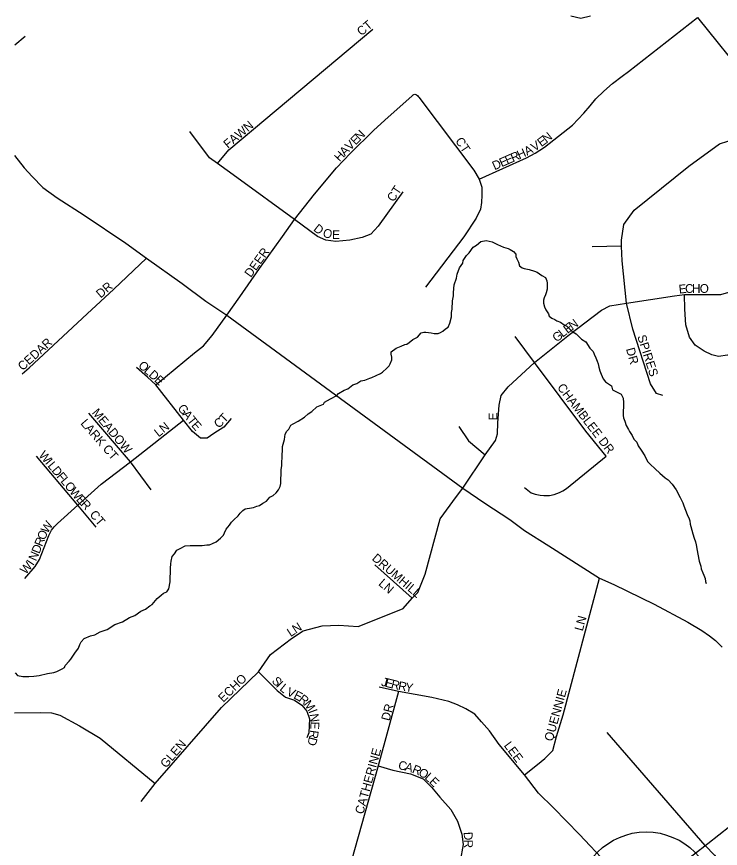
# Model space of a CAD drawing. Extents: x 1310247 to 1664935, y 235267 to 584339.
# Drawn here: x 1476257 to 1480270, y 442230 to 446973 of the extents above; entities that cross this region are included whole.
import ezdxf

# ---------------------------------------------------------------- set-up
doc = ezdxf.new("R2010")
doc.units = 0
for name, color, linetype in [('GM_X_County_Road', 7, 'Continuous'), ('GM_X_Minor_River', 7, 'Continuous'), ('GM_X_State_Route', 7, 'Continuous'), ('GM_X_Township_Road', 7, 'Continuous'), ('GM_X_Township_Subdivision', 7, 'Continuous'), ('GM_X_Township_Subdivision_Text', 7, 'Continuous'), ('GM_X_Unincorporated', 7, 'Continuous')]:
    doc.layers.add(name, color=color, linetype=linetype)

msp = doc.modelspace()

# ---------------------------------------------------------------- linework, layer by layer
at = {"layer": 'GM_X_County_Road'}
msp.add_lwpolyline([(1476245.5, 446180.4), (1476299.8, 446111.3), (1476345.9, 446061.1), (1476406, 445999.2), (1476487.2, 445940.2), (1476642.8, 445841.4), (1476878.8, 445681.4), (1476996.8, 445596), (1477201, 445452.2), (1477336.8, 445350.1), (1477455.5, 445270.6), (1478802, 444284.5), (1478927.2, 444198.1), (1479069, 444104.4), (1479153, 444041.9), (1479292.4, 443955.4), (1479581.4, 443771.5), (1479662.7, 443735.3), (1479893, 443621.5), (1480085.2, 443520.6), (1480164.3, 443472.1), (1480207.4, 443441.3), (1480242.3, 443414.6), (1480280.3, 443376.6)], dxfattribs=at)
at = {"layer": 'GM_X_Minor_River'}
for points in [[(1476245.8, 446813), (1476304.9, 446861.9)], [(1477861.6, 444666.4), (1477898.2, 444689.5), (1477918.7, 444707), (1477941.1, 444720.4), (1477969.9, 444747.7), (1478006.4, 444762.8), (1478012.7, 444774.6), (1478047.3, 444793.8), (1478083.9, 444812.8), (1478092.2, 444824.6), (1478124.8, 444843.8), (1478145, 444851.3), (1478173.6, 444872.6), (1478197.9, 444880), (1478220.3, 444895.4), (1478242.5, 444900.8), (1478270.9, 444912.1), (1478283, 444915.8), (1478331.7, 444938.6), (1478344, 444946.2), (1478368.6, 444967.6), (1478380.9, 444981.3), (1478387.3, 444993.2), (1478395.8, 445015), (1478396.2, 445031), (1478392.7, 445049.1), (1478393, 445061.1), (1478421.6, 445082.4), (1478450, 445093.7), (1478470.3, 445103.2), (1478482.3, 445104.9), (1478494.6, 445114.6), (1478517.1, 445132), (1478543.5, 445145.3), (1478564.2, 445170.8), (1478578.4, 445174.5), (1478590.4, 445174.1), (1478606.4, 445171.7), (1478620.4, 445169.4), (1478638.3, 445166.9), (1478660.4, 445166.3), (1478674.6, 445171.9), (1478686.8, 445179.6), (1478703.2, 445193.2), (1478717.5, 445202.9), (1478728, 445224.6), (1478737, 445260.4), (1478737.6, 445286.5), (1478740.1, 445304.4), (1478743.3, 445352.4), (1478748.1, 445380.3), (1478748.6, 445400.3), (1478751.7, 445444.3), (1478764.7, 445482), (1478769.2, 445504), (1478782.2, 445539.7), (1478800.9, 445567.2), (1478803.3, 445583.2), (1478822.1, 445610.7), (1478838.5, 445626.3), (1478861.4, 445657.8), (1478879.7, 445669.3), (1478904.3, 445690.7), (1478934.6, 445695.9), (1478952.5, 445693.5), (1478968.5, 445689), (1478984.3, 445680.6), (1479000.2, 445674.2), (1479033.9, 445659.3), (1479059.7, 445650.6), (1479071.6, 445644.3), (1479091.4, 445633.7), (1479103.1, 445619.4), (1479104.7, 445605.4), (1479110.4, 445591.2), (1479119.9, 445572.9), (1479125.4, 445552.7), (1479139.2, 445540.4), (1479151.1, 445536), (1479179.1, 445531.3), (1479210.9, 445522.5), (1479224.8, 445516.1), (1479252.4, 445497.3), (1479272.1, 445484.8), (1479279.7, 445466.6), (1479283.3, 445452.5), (1479282.5, 445418.4), (1479275.9, 445398.6), (1479273.6, 445386.6), (1479265.2, 445368.8), (1479260.9, 445356.9), (1479262.4, 445338.8), (1479267.9, 445318.7), (1479275.5, 445300.5), (1479290.9, 445278), (1479294.6, 445265.9), (1479308.4, 445253.5), (1479326.2, 445245.1), (1479338.1, 445238.7), (1479357.9, 445230.2), (1479379.6, 445215.6)], [(1479379.6, 445215.6), (1479395.4, 445207.2), (1479424.8, 445178.4), (1479448.5, 445163.7), (1479477.8, 445132.9), (1479503.5, 445118.2), (1479526.6, 445081.6), (1479544.2, 445063.1), (1479549.8, 445048.9), (1479559.3, 445026.7), (1479566.9, 445008.4), (1479572.5, 444992.3), (1479578, 444974.1), (1479583.5, 444953.9), (1479591, 444933.7), (1479596.7, 444921.5), (1479602.4, 444907.4), (1479616, 444891), (1479649.5, 444868.1), (1479654.9, 444843.9), (1479684.6, 444829.1), (1479704.5, 444820.6), (1479715.9, 444798.2), (1479717.3, 444772.2), (1479715.4, 444698.1), (1479717.1, 444686), (1479724.6, 444665.8), (1479734, 444641.5), (1479745.5, 444619.2), (1479751.2, 444607), (1479766.7, 444584.6), (1479776.2, 444564.3), (1479793.8, 444545.8), (1479801.3, 444525.6), (1479818.7, 444501.1), (1479839.9, 444468.5), (1479855.1, 444436.1), (1479870.8, 444421.7), (1479898.2, 444394.9), (1479925.7, 444370.2), (1479955.1, 444343.4), (1479972.8, 444330.9), (1479996.2, 444306.2), (1480017.5, 444273.6), (1480040.5, 444231), (1480055.7, 444200.5), (1480061.3, 444182.4), (1480080.1, 444133.8), (1480091.5, 444109.5), (1480095.2, 444097.4), (1480098.8, 444079.2), (1480102.4, 444065.1), (1480107.9, 444045), (1480113.4, 444022.8), (1480120.8, 443998.5), (1480128.3, 443978.3), (1480131.9, 443960.2), (1480137.1, 443928), (1480142.6, 443907.9), (1480149.6, 443867.6), (1480158.9, 443839.3), (1480160.5, 443823.3), (1480169.9, 443801), (1480175.6, 443786.8), (1480183.2, 443768.6), (1480184.7, 443752.5), (1480188.5, 443740.4)], [(1476248.8, 443230.5), (1476262.5, 443216.1), (1476292.4, 443209.3), (1476326.5, 443210.5), (1476354.6, 443211.7), (1476384.8, 443214.9), (1476433.2, 443227.7), (1476469.5, 443232.8), (1476485.7, 443238.3), (1476516.1, 443253.6), (1476530.4, 443261.2), (1476534.7, 443273.1), (1476557.3, 443296.5), (1476565.7, 443308.3), (1476588.6, 443343.8), (1476609.4, 443371.3), (1476617.9, 443393.1), (1476624.3, 443407), (1476642.9, 443426.5), (1476677.3, 443441.6), (1476703.5, 443446.9), (1476734.1, 443464.2), (1476772.5, 443477.2), (1476817.3, 443506), (1476859.8, 443521), (1476900.6, 443545.9), (1476930.9, 443557.2), (1476965.7, 443582.3), (1476992, 443593.6), (1477016.6, 443613), (1477030.8, 443620.6), (1477039.1, 443632.4), (1477057.7, 443654), (1477080.3, 443673.4), (1477094.6, 443685.1), (1477112.9, 443692.6), (1477125.3, 443710.3), (1477132.4, 443750.2), (1477134.4, 443828.2), (1477137, 443852.2), (1477137.4, 443868.2), (1477144, 443894.1), (1477156.5, 443909.8), (1477171, 443929.4), (1477189.3, 443939), (1477217.8, 443954.2), (1477245.9, 443957.5), (1477264, 443957), (1477280, 443956.6), (1477296, 443956.2), (1477314.1, 443957.7), (1477342.3, 443961), (1477356.3, 443960.6), (1477374.6, 443968.1), (1477394.8, 443977.6), (1477419.5, 443999), (1477435.9, 444016.6), (1477442.3, 444028.5), (1477452.8, 444050.2), (1477471.5, 444073.8), (1477481.9, 444089.5), (1477496.3, 444103.2), (1477521, 444126.6), (1477531.4, 444142.3), (1477547.8, 444155.9), (1477560.1, 444165.6), (1477596.3, 444172.6), (1477608.4, 444174.3), (1477626.6, 444181.9), (1477642.8, 444185.5), (1477661.2, 444199), (1477681.5, 444210.5), (1477700.1, 444232), (1477720.4, 444241.5), (1477736.9, 444257.1), (1477751.3, 444274.8), (1477759.8, 444292.6), (1477764.3, 444310.5), (1477766.3, 444388.5), (1477768.9, 444412.5), (1477770.5, 444478.5), (1477773, 444494.5), (1477773.7, 444522.5), (1477784.7, 444562.3), (1477787.5, 444592.3), (1477798, 444610), (1477810.2, 444619.7), (1477820.9, 444643.5), (1477833.1, 444651.2), (1477861.6, 444666.4)]]:
    msp.add_lwpolyline(points, dxfattribs=at)
at = {"layer": 'GM_X_State_Route'}
msp.add_lwpolyline([(1478439.1, 440921.1), (1478501.6, 440963.6), (1478588.1, 441027), (1478664.1, 441085.7), (1478793.9, 441184.7), (1478963.2, 441315.6), (1479045.9, 441370.4), (1479126.7, 441437.7), (1479340.2, 441600.2), (1479437.5, 441674.8), (1479525, 441740), (1479612.7, 441796.5), (1479809.3, 441951.5), (1479982.3, 442089.3), (1480157.8, 442225.7), (1480162, 442228.9), (1480183.9, 442246.3), (1480198.3, 442257.7), (1480323.4, 442356.9), (1480446.5, 442454.6), (1480484.7, 442484.9), (1480525.6, 442517.9), (1480566.4, 442550.8), (1480587.7, 442568)], dxfattribs=at)
at = {"layer": 'GM_X_Township_Road'}
for points in [[(1480183.9, 442246.3), (1479625.5, 442889.6)], [(1480183.9, 442246.3), (1480237.2, 442191.5), (1480317.3, 442089.9), (1480356.2, 442043), (1480382.1, 442027.5), (1480419.5, 442016.7), (1480467.2, 442012.6), (1480563.4, 442011.7), (1480727.4, 442006.5), (1480866.5, 442002.4), (1481078.5, 441990.3), (1481480.9, 441961.9)]]:
    msp.add_lwpolyline(points, dxfattribs=at)
at = {"layer": 'GM_X_Township_Subdivision'}
for points in [[(1478895.6, 446045.7), (1479165.3, 446167.3), (1479213.8, 446194.8), (1479266.4, 446228.7), (1479427.9, 446354.9), (1479491.5, 446422.8), (1479527.3, 446464.8), (1479559.6, 446504), (1479605.2, 446549), (1479656, 446592.5), (1479709.6, 446634.1), (1479746.1, 446660.7), (1480140.1, 446968.6), (1480431.5, 446606.5), (1480468, 446544.3), (1480482.2, 446506.8), (1480501, 446478.5), (1480514.2, 446443.6), (1480512.3, 446396.3), (1480498.1, 446339.6), (1480484.5, 446226.9), (1480454.7, 446180.8), (1480397.9, 446041.8)], [(1479529.6, 446976.4), (1479474.1, 446962.3), (1479417.7, 446976.4)], [(1477403.1, 446135), (1477467.6, 446213.1), (1478287.8, 446902.8)], [(1477051.2, 444873), (1477270.7, 445055.8), (1477322.3, 445095.4), (1477372.8, 445154.3), (1477455.5, 445270.6), (1477530.2, 445375.3), (1477641.9, 445537.5), (1477773.9, 445719), (1477842.5, 445815.7), (1477955.2, 445961.3), (1478080.9, 446110.2), (1478161, 446195.3), (1478292.5, 446324), (1478357.5, 446382.1), (1478513.3, 446522.4), (1478519, 446526.5), (1478523.1, 446529.3), (1478528.7, 446530.6), (1478533.6, 446529.3), (1478537.2, 446528), (1478543.1, 446523.5), (1478547.7, 446518.3), (1478550.8, 446513.7), (1478864.8, 446097), (1478895.6, 446045.7), (1478909.9, 446000.6), (1478909.9, 445954.5), (1478908.9, 445913.5), (1478901.7, 445874.5), (1478877.1, 445824.3), (1478807.4, 445717.7), (1478588.6, 445430.1)], [(1478458.7, 445974.7), (1478319.6, 445778.3), (1478276.5, 445732.1), (1478227, 445714.3), (1478156.4, 445698.9), (1478077, 445690.1), (1478019.6, 445698.9), (1477973.3, 445718.7), (1477842.5, 445815.7), (1477513.6, 446055.3), (1477403.1, 446135), (1477357.7, 446167.1), (1477244, 446318.4)], [(1479942.5, 444812.7), (1479905.5, 444823.3), (1479871.5, 444879.4), (1479770.9, 445189.9), (1479734.4, 445340), (1479709.4, 445579.9), (1479707.3, 445663.5), (1479707.3, 445697.5), (1479719.8, 445786.9), (1479779.4, 445869.1), (1480090.9, 446121.3), (1480264.7, 446248.5), (1480313.4, 446263.3), (1480374.1, 446258.7), (1480419.4, 446242.1), (1480484.5, 446226.9)], [(1478929.8, 444474.4), (1478988.5, 444556.3), (1478999.8, 444593.5), (1479001.6, 444655.9), (1479009.2, 444758), (1479020.6, 444812.9), (1479060.3, 444862), (1479209.6, 445000), (1479410, 445160.7), (1479591.5, 445298.7), (1479639.8, 445324.3), (1479734.4, 445340), (1480007.9, 445380.2), (1480066.4, 445389.2), (1480272.2, 445387.6), (1480331.8, 445405.6), (1480408.3, 445453.8), (1480548.2, 445625.8), (1480618.2, 445721.3), (1480709.9, 445812.1)], [(1479707.3, 445663.5), (1479539.4, 445660.2)], [(1476287.8, 444936.1), (1476328, 444969.9), (1476659.2, 445278.4), (1476811.7, 445419.7), (1476996.8, 445596)], [(1480846.7, 445496.2), (1480705.4, 445328.5), (1480546.5, 445202), (1480368.5, 445069.5), (1480311.1, 445041.6), (1480259.6, 445034.2), (1480221.3, 445044.5), (1480177.2, 445065.1), (1480125.7, 445100.4), (1480093.3, 445144.6), (1480072.7, 445215.2), (1480068.3, 445305), (1480066.4, 445389.2)], [(1479154, 444287.9), (1479192, 444258.2), (1479214.5, 444249.9), (1479242.1, 444243.8), (1479262.8, 444241.7), (1479295.1, 444242.8), (1479323, 444248.1), (1479353.2, 444258.7), (1479372.5, 444268.6), (1479392, 444281.5), (1479619.9, 444465.9), (1479503.5, 444609.7), (1479209.6, 445000), (1479100, 445148.5)], [(1477479.7, 444681), (1477437.7, 444631.8), (1477382.4, 444595.7), (1477344, 444569.3), (1477305.5, 444569.3), (1477259.9, 444607.7), (1477209, 444672.4), (1477051.2, 444873), (1477004, 444916.4), (1476940.4, 444971.7)], [(1477024.4, 444275), (1476906.7, 444433.5), (1476668.9, 444712.2)], [(1476303.7, 443768), (1476362, 443837.1), (1476387, 443877.6), (1476439.8, 444013.7), (1476455.9, 444043.5), (1476470.2, 444063.1), (1476489.5, 444082.2), (1476606.2, 444186.1), (1476738.5, 444306.3), (1476906.7, 444433.5), (1477209, 444672.4)], [(1478779.5, 444635.1), (1478833.4, 444554.8), (1478929.8, 444474.4)], [(1476710.6, 444061.7), (1476606.2, 444186.1), (1476371.2, 444466.1)], [(1478802, 444284.5), (1478929.8, 444474.4)], [(1476967.1, 442496.1), (1477046.5, 442599.9), (1477425.9, 443033.5), (1477635.5, 443236.5), (1477703.9, 443335.8), (1477825.2, 443426.3), (1477891.4, 443470.4), (1477999.5, 443499.1), (1478094.4, 443503.5), (1478204.7, 443494.7), (1478381.1, 443565.3), (1478460.6, 443598.4), (1478513.5, 443655.8), (1478544.4, 443688.9), (1478586.3, 443792.6), (1478672.6, 444109.2), (1478766.3, 444236.5), (1478802, 444284.5)], [(1478513.5, 443655.8), (1478298.9, 443845.8)], [(1479152.9, 442648.2), (1479227.3, 442707), (1479269.6, 442741.8), (1479315, 442788.6), (1479336.1, 442867.2), (1479373.9, 442991.1), (1479581.4, 443771.5)], [(1477635.5, 443236.5), (1477742.5, 443129.5), (1477791, 443092), (1477841.8, 443074.3), (1477882.6, 443046.7), (1477911.3, 443012.5), (1477927.8, 442968.4), (1477923.4, 442888.9), (1477912.4, 442859.2)], [(1478435.6, 443124.1), (1478319.2, 442701), (1478166.6, 442160), (1478128.8, 442048.2)], [(1479809.3, 441951.5), (1479620.2, 442144.9), (1479466.1, 442308.1), (1479319.5, 442460.7), (1479233.4, 442545.3), (1479152.9, 442648.2), (1479009.7, 442821.9), (1478953.8, 442900.4), (1478908.5, 442950.3), (1478870.7, 442994.1), (1478819.4, 443025.9), (1478771, 443048.5), (1478721.1, 443066.6), (1478624.4, 443089.3), (1478435.6, 443124.1), (1478325.3, 443149.8)], [(1476244.8, 443002.3), (1476393.2, 443004.4), (1476456, 443003.2), (1476503.3, 442988.7), (1476615.2, 442929), (1476733.9, 442857.3), (1477046.5, 442599.9)], [(1478319.2, 442701), (1478402.3, 442675.3), (1478503.5, 442654.1), (1478574.6, 442625.4), (1478622.9, 442578.6), (1478671.3, 442521.2), (1478733.2, 442451.7), (1478771, 442385.2), (1478796.7, 442309.6), (1478802.7, 442250.7), (1478786.1, 442157), (1478771, 442072.4)]]:
    msp.add_lwpolyline(points, dxfattribs=at)
at = {"layer": 'GM_X_Unincorporated'}
msp.add_circle((1479847.2, 441930.5), 392.8, dxfattribs=at)

# ---------------------------------------------------------------- texts
at = {"layer": 'GM_X_Township_Subdivision_Text'}
for s, rotation, p in [('CT', 40.2296, (1478223.3, 446860.9)), ('FAWN', 40.1585, (1477462.2, 446218.5)), ('E', 45, (1478190, 446238)), ('N', 45, (1478214.9, 446262.9)), ('N', 38.7537, (1479279.2, 446250.6)), ('V', 45.2163, (1478159.1, 446206.8)), ('CT', 303.6867, (1478756.5, 446264.9)), ('V', 33.3586, (1479210.1, 446202.4)), ('E', 36.6389, (1479249.4, 446228.4)), ('H', 47.2412, (1478099.3, 446142.9)), ('A', 46.6074, (1478129.1, 446175.1)), ('H', 24.2588, (1479123.7, 446159.1)), ('A', 28.5859, (1479167.6, 446179)), ('E', 23.8139, (1479022.7, 446114.5)), ('E', 23.8139, (1479054.9, 446128.7)), ('R', 23.7948, (1479087.1, 446142.9)), ('D', 23.8071, (1478982.5, 446096.8)), ('CT', 56.3133, (1478406.4, 445913)), ('D', 321.8624, (1477945.8, 445756)), ('O', 344.053, (1477999.1, 445719.2)), ('E', 359.2296, (1478055.7, 445705)), ('DEER', 54.0898, (1477592.6, 445482)), ('DR', 40.5949, (1476736.1, 445364.9)), ('E', 6.488, (1480035.6, 445393.3)), ('C', 1.0443, (1480069.3, 445397.2)), ('H', 0, (1480108.7, 445397.9)), ('O', 0, (1480152.7, 445397.9)), ('E', 36.9573, (1479398.4, 445163.3)), ('N', 36.2973, (1479426.4, 445184.4)), ('G', 38.6188, (1479336.7, 445114.3)), ('L', 38.3398, (1479371.1, 445141.7)), ('CEDAR', 42.4377, (1476291.5, 444951.1)), ('SPIRES', 287.6491, (1479796, 445149.4)), ('DR', 285.5291, (1479731.7, 445077.9)), ('O', 318.5571, (1476946.4, 444977.6)), ('L', 318.5921, (1476979.4, 444948.5)), ('D', 318.5571, (1477005.8, 444925.2)), ('E', 317.5315, (1477038.6, 444896.2)), ('CHAMBLEE DR', 307.5678, (1479336.9, 444857.5)), ('MEADOW', 309.9208, (1476683.4, 444712.6)), ('G', 308.5267, (1477172.1, 444738.7)), ('A', 308.5302, (1477199.5, 444704.2)), ('T', 308.5148, (1477226.9, 444669.8)), ('T', 46.7327, (1477443.1, 444652.6)), ('E', 90, (1478998.8, 444671.3)), ('LARK CT', 310.9138, (1476618.3, 444652)), ('LN', 38.6634, (1477066.4, 444573.1)), ('E', 311.0733, (1477250.4, 444640.4)), ('C', 38.8229, (1477406.8, 444622.7)), ('W', 310.0962, (1476379.8, 444470.6)), ('I', 310.0798, (1476416.7, 444426.8)), ('L', 310.0679, (1476430.8, 444410)), ('D', 310.1093, (1476453.5, 444383)), ('F', 310.0679, (1476481.9, 444349.4)), ('L', 310.0868, (1476504.5, 444322.4)), ('O', 310.0939, (1476527.2, 444295.5)), ('W', 310.0833, (1476555.5, 444261.8)), ('E', 311.3787, (1476593.2, 444217.2)), ('R', 314.4174, (1476618.4, 444188.6)), ('CT', 310.6039, (1476670.2, 444131.8)), ('W', 57.5224, (1476433.2, 444022.6)), ('O', 66.8875, (1476417, 443984)), ('R', 68.2301, (1476402.4, 443947.6)), ('D', 68.3385, (1476386.2, 443906.7)), ('N', 66.2581, (1476367.7, 443864.6)), ('DRUMHILL', 319.3984, (1478279.6, 443877.7)), ('W', 48.3902, (1476308.6, 443789)), ('I', 57.2209, (1476351.7, 443838.5)), ('LN', 319.4051, (1478316.6, 443733.9)), ('LN', 74.4709, (1479484.9, 443465.8)), ('N', 33.1567, (1477848.7, 443453.3)), ('L', 33.5082, (1477819.4, 443433.9)), ('ECHO', 44.1454, (1477435.3, 443058.9)), ('S', 312.7588, (1477708.5, 443181.5)), ('I', 313.6171, (1477733, 443155)), ('J', 346.0486, (1478332.9, 443158)), ('E', 346.0101, (1478354.3, 443152.7)), ('R', 346.2955, (1478388.7, 443144.2)), ('R', 349.0812, (1478429.7, 443134.2)), ('Y', 350.4852, (1478469.9, 443126.5)), ('L', 320.7166, (1477753.1, 443134.5)), ('V', 335.865, (1477792.6, 443104.7)), ('E', 333.0561, (1477832.2, 443087)), ('QUENNIE', 74.4295, (1479313.2, 442836.6)), ('R', 322.7172, (1477861.5, 443072.3)), ('M', 307.7552, (1477890.6, 443050.7)), ('DR', 75.2542, (1478383.1, 442953.3)), ('I', 290.2594, (1477921, 443012.5)), ('N', 277.4314, (1477927.9, 442994.7)), ('E', 267.7323, (1477933.5, 442953.3)), ('R', 261.6913, (1477931, 442906.4)), ('GLEN', 49.3961, (1477109.1, 442684.2)), ('D', 255.7782, (1477925.6, 442868.5)), ('LEE', 306.8682, (1479033.3, 442815.8)), ('CATHERINE', 74.553, (1478233.6, 442421)), ('C', 346.5468, (1478429.5, 442682.9)), ('A', 344.2618, (1478467.5, 442673.8)), ('R', 337.8378, (1478508.5, 442662.4)), ('O', 331.0685, (1478543.8, 442648.1)), ('L', 318.498, (1478579.9, 442628.5)), ('E', 316.6233, (1478605.9, 442605.4)), ('D', 272.6234, (1478806.4, 442322.5)), ('R', 270.2429, (1478808.4, 442279.1))]:
    msp.add_text(s, height=50, rotation=rotation, dxfattribs=at).set_placement(p)

doc.saveas('drawing.dxf')
